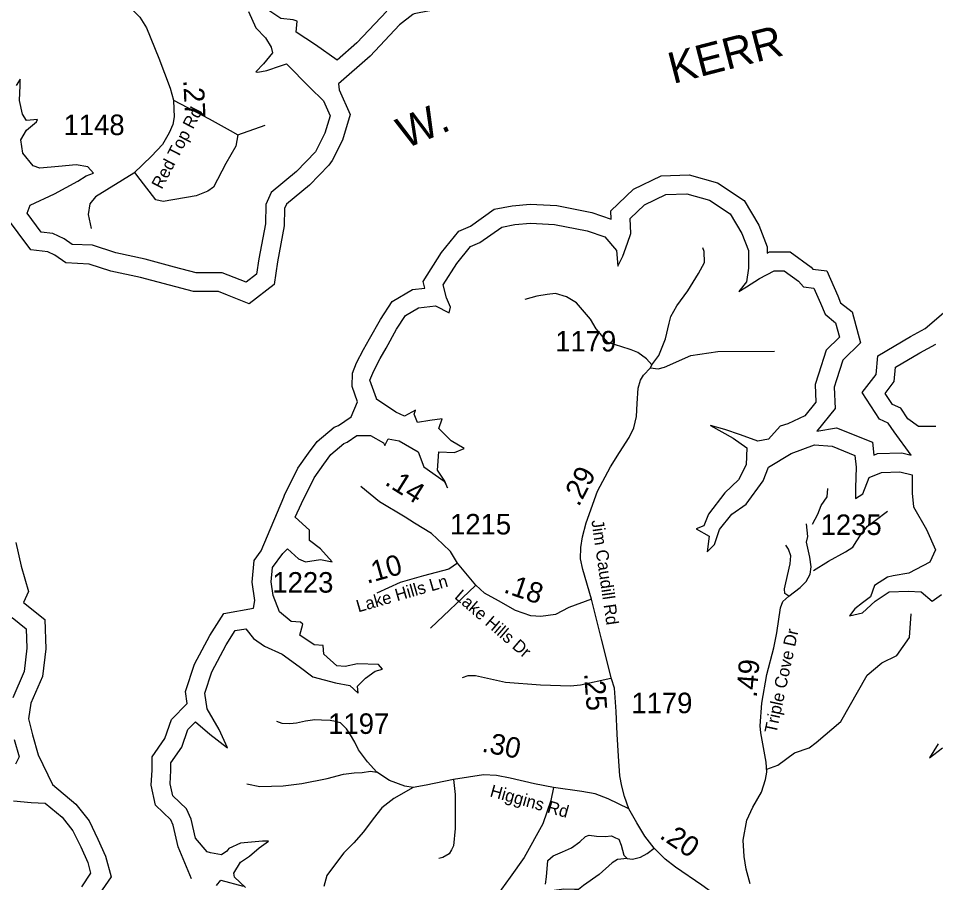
# Model space of a CAD drawing. Extents: x 1248224 to 1454986, y 825081 to 985870.
# Drawn here: x 1324862 to 1330449, y 865144 to 870408 of the extents above; entities that cross this region are included whole.
import ezdxf

# ---------------------------------------------------------------- set-up
doc = ezdxf.new("R2010")
doc.units = 0
for name, color, linetype in [('Exist Hydrographic Buffer Line', 7, 'Continuous'), ('Exist Hydrographic Reservoir', 7, 'Continuous'), ('Exist Hydrographic Reservoir Label', 7, 'Continuous'), ('Exist Road Non-System Type 51', 7, 'Continuous'), ('Exist Road Secondary Mileage Hundredths English Label', 7, 'Continuous'), ('Exist Road Secondary Type 41 Attributed', 7, 'Continuous'), ('Exist Road Secondary Type 51 Attributed', 7, 'Continuous'), ('Exist Road Secondary Type 51 Label', 7, 'Continuous'), ('Exist Road Secondary Type 51 Number Label', 7, 'Continuous')]:
    doc.layers.add(name, color=color, linetype=linetype)

msp = doc.modelspace()

# ---------------------------------------------------------------- linework, layer by layer
at = {"layer": 'Exist Hydrographic Buffer Line'}
for points in [[(1327635.1, 870938.3), (1327574.4, 870750.5), (1327451, 870516.8), (1327365.8, 870454.3), (1327272.8, 870436.3), (1327264.2, 870430.8), (1327183.5, 870367.7), (1327004.6, 870177.3), (1326812.7, 870008.6), (1326817.2, 869973.6), (1326883.3, 869822.2), (1326836.8, 869665.6), (1326774.7, 869542.6)], [(1326774.7, 869542.6), (1326754.4, 869514.2), (1326635.2, 869392), (1326496.1, 869275.9), (1326484.4, 869249.4), (1326481.9, 869144.7), (1326440.3, 868924.7), (1326419.8, 868787.6), (1326268.1, 868670.3), (1326135.9, 868723.2), (1326081.8, 868744), (1326008.2, 868744), (1325930.2, 868744), (1325782.9, 868782.5), (1325607.3, 868830.7), (1325426.2, 868868.6), (1325294.1, 868911.8), (1325152.5, 868918.4), (1325084.9, 868966.2), (1325041.9, 868985.9), (1324939.1, 868998.2), (1324784.2, 869204.9)], [(1326895.9, 868165.3), (1326897.4, 868246.6), (1326922.5, 868309.2), (1326965.6, 868391.2), (1327001.9, 868455.7), (1327067.4, 868574.5), (1327139.8, 868683.3), (1327262.5, 868756.9), (1327337.3, 868765.5), (1327327.5, 868804.5), (1327440.7, 868982.4), (1327545.9, 869112.8), (1327616.4, 869143), (1327761.2, 869245.2), (1327870.7, 869267.2), (1327980.2, 869276.3), (1328143, 869267.5), (1328356.2, 869224.8), (1328473.4, 869185.7), (1328471.2, 869236), (1328609.1, 869367.7), (1328778.1, 869449.7), (1328947.3, 869455), (1329120.1, 869405.6), (1329283.4, 869298.3), (1329373.4, 869148.3), (1329424.2, 869016), (1329424.2, 868979), (1329438.1, 868986.3), (1329563.3, 868986.3), (1329690.7, 868893.5), (1329702, 868880.9), (1329787.5, 868870.2), (1329853.6, 868717.9), (1329870.7, 868676.4), (1329940.1, 868620), (1329991.1, 868432.9), (1329884.2, 868326), (1329845.4, 868206.1), (1329831.6, 868162), (1329836.5, 868031.6), (1329725.2, 867894.1), (1329845.3, 867915.1), (1330064.3, 867827.5), (1330073.1, 867748.1), (1330095.1, 867757.3), (1330244.1, 867762.6), (1330299.6, 867748)], [(1330299.6, 867748), (1330196.8, 867889.2), (1330160.4, 867942.2), (1330107.3, 867966.7), (1330001.4, 868130.5), (1330086.2, 868239.7), (1330096.4, 868351.8), (1330295.5, 868470.2), (1330385.4, 868518.6), (1330496.8, 868615.2)], [(1325917.1, 865168.3), (1325836.7, 865362.6), (1325804.8, 865494.6), (1325790.4, 865527.6), (1325698.2, 865615.5), (1325672.2, 865738), (1325676.8, 865829.3), (1325676.8, 865910.6), (1325755.4, 866021.7), (1325794.3, 866138.3), (1325891.7, 866235.8), (1325879.7, 866307.6), (1325935.4, 866474.8), (1326029.3, 866649.8), (1326113.8, 866782.7), (1326293.9, 866816.5), (1326302, 866863.4), (1326286.3, 866973.5), (1326298.3, 867106.2), (1326341.4, 867164.3), (1326479, 867492.7), (1326484.5, 867504.2), (1326564.2, 867668), (1326629.6, 867759.6), (1326681.6, 867830.6), (1326785.4, 867918.9), (1326811.6, 867929.3), (1326890, 867981.6), (1326928.8, 868073), (1326895.9, 868165.3)], [(1324846.8, 867215.7), (1324879.1, 867072.6), (1324925, 866917.7), (1324893.3, 866850.3), (1325023.1, 866746.4), (1325029.7, 866568.2), (1325009.4, 866400.3), (1324939.4, 866238.4), (1324923.9, 866141.9), (1324947.9, 866045.7), (1324982.7, 865923.1), (1325070.8, 865742), (1325213, 865623.4), (1325293, 865521.9), (1325346.5, 865410.1), (1325394.1, 865305.4), (1325427.3, 865180.5), (1325318.1, 865020.8)]]:
    msp.add_lwpolyline(points, dxfattribs=at)
at = {"layer": 'Exist Hydrographic Reservoir'}
for points in [[(1326263.7, 870450.7), (1326309.7, 870350), (1326367.3, 870289.6), (1326401.8, 870232), (1326410.4, 870197.5), (1326355.8, 870131.3), (1326309.7, 870082.3), (1326321.2, 870079.4), (1326375.9, 870091), (1326459.3, 870119.7), (1326496.7, 870131.3), (1326637.6, 869987.3), (1326721, 869906.7), (1326761.3, 869814.6), (1326729.7, 869708.1), (1326672.2, 869594.4)], [(1327105.8, 870452.8), (1326924.6, 870259.9), (1326804.5, 870154.3), (1326672.1, 870246.4), (1326554.2, 870324.1), (1326560, 870390.3), (1326537, 870398.9), (1326462.2, 870407.6), (1326381.6, 870459.4)], [(1326672.2, 869594.4), (1326557.1, 869476.3), (1326401.8, 869346.8), (1326370.2, 869274.9), (1326367.3, 869156.9), (1326327, 868943.9), (1326313, 868850.2), (1326249.8, 868801.3), (1326177.9, 868830.1), (1326103.1, 868858.9), (1326008.2, 868858.9), (1325944.9, 868858.9), (1325812.6, 868893.4), (1325634.3, 868942.3), (1325455.9, 868979.7), (1325315, 869025.8), (1325191.3, 869031.5), (1325142.4, 869066.1), (1325073.4, 869097.7), (1325001.5, 869106.4), (1324915.2, 869221.5), (1324935.3, 869270.4), (1325082, 869339.5), (1325225.8, 869417.2), (1325274.7, 869448.9), (1325320.8, 869466.2), (1325286.2, 869503.6), (1325214.3, 869515.1), (1325107.9, 869506.5), (1324992.9, 869495), (1324952.6, 869509.3), (1324889.3, 869587.1), (1324877.8, 869667.7), (1324912.3, 869728.1), (1324973.5, 869778.4), (1324979.3, 869792.8), (1324913.1, 869787), (1324887.3, 869824.5), (1324870, 869907.9), (1324872.9, 870000), (1324872.9, 870037.5), (1324849.9, 870000)], [(1327004, 868203.9), (1327026.9, 868261), (1327066.5, 868336.4), (1327102.2, 868399.8), (1327165.6, 868514.8), (1327221.1, 868598.1), (1327300.3, 868645.7), (1327403.4, 868657.6), (1327486.6, 868614), (1327494.5, 868649.7), (1327470.7, 868705.2), (1327450.9, 868784.5), (1327534.1, 868915.3), (1327617.3, 869018.5), (1327672.8, 869042.2), (1327807.5, 869137.4), (1327886.8, 869153.3), (1327981.9, 869161.2), (1328128.5, 869153.3), (1328326.7, 869113.6), (1328433.7, 869077.9), (1328505, 868994.7), (1328512.9, 868899.5), (1328544.6, 868959), (1328572.4, 869038.3), (1328592.2, 869097.8), (1328588.2, 869189), (1328675.4, 869272.3), (1328806.2, 869335.7), (1328933, 869339.7), (1329071.7, 869300), (1329198.5, 869216.7), (1329269.8, 869097.8), (1329309.4, 868994.7), (1329309.4, 868887.6), (1329297.5, 868804.3), (1329250, 868744.8), (1329297.5, 868772.6), (1329376.8, 868824.1), (1329466.5, 868871.4), (1329525.9, 868871.4), (1329613.1, 868808), (1329644.8, 868772.3), (1329708.2, 868764.4), (1329747.9, 868673.2), (1329775.6, 868605.8), (1329839, 868554.2), (1329862.8, 868467), (1329783.5, 868387.6), (1329736, 868240.9), (1329716.2, 868177.5), (1329720.1, 868070.4), (1329652.7, 867987.1), (1329549.7, 867939.5), (1329502.2, 867923.7), (1329430.8, 867844.4), (1329367.4, 867832.5), (1329260.4, 867872.1), (1329165.3, 867903.8), (1329078.2, 867927.6), (1329216.9, 867852.3), (1329300.1, 867792.8), (1329296.1, 867689.7), (1329248.6, 867598.5), (1329165.3, 867519.2), (1329066.2, 867389.5), (1329038.4, 867318.1), (1328990.9, 867298.3), (1329070.1, 867254.7), (1329058.2, 867159.5), (1329101.8, 867203.1), (1329133.5, 867294.3), (1329208.8, 867389.5), (1329296, 867449), (1329399, 867591.8), (1329430.7, 867675), (1329569.4, 867758.3), (1329712.1, 867809.9), (1329819.1, 867801.9), (1329957.8, 867746.4), (1329965.7, 867675), (1329961.7, 867548.1), (1329961.7, 867484.7), (1330005.3, 867512.4), (1330045, 867611.6), (1330120.3, 867643.3), (1330231.2, 867647.3), (1330306.5, 867627.4), (1330306.5, 867516.4), (1330314.4, 867433.1), (1330393.7, 867294.3), (1330449.2, 867171.4), (1330413.5, 867096.1), (1330286.7, 867028.6), (1330191.6, 867012.8), (1330155.9, 867004.8), (1330076.7, 866953.3), (1330052.9, 866885.9), (1330004.8, 866847.7), (1329957.3, 866812), (1329925.6, 866768.4)], [(1330451.2, 867922.2), (1330344.2, 867922.2), (1330280.8, 867969.7), (1330237.2, 868033.2), (1330185.7, 868057), (1330142.1, 868124.4), (1330197.6, 868195.8), (1330205.5, 868283), (1330352.1, 868370.3), (1330451.1, 868423.6)], [(1326175.6, 865202.2), (1326215.2, 865269.6), (1326270.7, 865305.3), (1326330.2, 865356.8), (1326385.6, 865396.5), (1326350, 865396.5), (1326215.2, 865384.6), (1326143.9, 865352.9), (1326132, 865337), (1326100.3, 865313.2), (1326033, 865325.1), (1326013.2, 865333.1), (1325941.8, 865416.3), (1325914.1, 865531.3), (1325886.3, 865594.8), (1325803.1, 865674.1), (1325787.6, 865747.2), (1325791.6, 865826.5), (1325791.6, 865874.1), (1325859, 865969.2), (1325894.6, 866076.3), (1325942.2, 866123.9), (1326029.4, 866048.5), (1326136.4, 865965.3), (1326084.8, 866076.3), (1326013.5, 866203.2), (1325997.7, 866298.4), (1326041.3, 866429.2), (1326128.4, 866591.8), (1326183.9, 866679.1), (1326247.3, 866691), (1326294.9, 866631.5), (1326362.2, 866583.9), (1326469.2, 866536.3), (1326572.3, 866461), (1326655.5, 866397.5), (1326794.2, 866361.8), (1326881.4, 866346), (1326932.9, 866298.4), (1326928.9, 866342), (1326976.5, 866389.6), (1327035.9, 866433.2), (1327079.5, 866445.1), (1327055.7, 866472.9), (1326928.9, 866476.8), (1326853.6, 866461), (1326802.1, 866464.9), (1326722.8, 866536.3), (1326718.9, 866587.9), (1326663.4, 866591.8), (1326576.2, 866651.3), (1326596, 866718.7), (1326580.2, 866730.6), (1326524.7, 866734.6), (1326453.4, 866794.1), (1326413.8, 866893.2), (1326401.9, 866976.5), (1326409.8, 867063.7), (1326473, 867149), (1326500.8, 867176.8), (1326568.1, 867117.3), (1326611.7, 867097.5), (1326702.9, 867113.4), (1326774.2, 867097.5), (1326702.9, 867176.8), (1326635.5, 867228.4), (1326635.5, 867291.8), (1326548.3, 867371.1), (1326587.9, 867454.4), (1326663.2, 867609.1), (1326722.7, 867692.3), (1326766.3, 867751.8), (1326845.5, 867819.2), (1326865.3, 867827.2), (1326924.8, 867866.8), (1327008, 867866.8), (1327087.2, 867823.2), (1327095.2, 867807.3), (1327115, 867847), (1327182.3, 867835.1), (1327297.3, 867767.7), (1327332.9, 867676.5), (1327455.8, 867589.2), (1327475.6, 867549.6), (1327459.7, 867589.2), (1327416.2, 867656.6), (1327424.1, 867767.7), (1327519.2, 867763.7), (1327578.6, 867787.5), (1327499.4, 867835.1), (1327424.1, 867910.4), (1327443.9, 867969.9), (1327368.6, 867958), (1327293.3, 867946.1), (1327273.5, 867997.7), (1327281.4, 868021.5), (1327214.1, 867985.8), (1327162.5, 868009.6), (1327043.7, 868088.9), (1327043.7, 868092.9), (1327004, 868203.9)], [(1329925.6, 866768.4), (1330004.8, 866788.2), (1330080.1, 866859.6), (1330167.3, 866915.1), (1330282.2, 866919.1), (1330361.5, 866915.1), (1330428.8, 866859.6), (1330484.3, 866899.3)], [(1324824, 866758.7), (1324910.3, 866689.6), (1324914.6, 866573), (1324897.4, 866430.6), (1324828.3, 866270.8)], [(1324837, 866016.1), (1324867.1, 865909.9), (1324845.5, 865866.7)], [(1330463.8, 865988.9), (1330412.3, 865905.6), (1330491.6, 865965.1)], [(1324832.6, 865642.2), (1324940.4, 865633.6), (1325026.7, 865629.3), (1325130.2, 865542.9), (1325195, 865460.9), (1325242.4, 865361.6), (1325285.6, 865266.6), (1325302.8, 865201.8), (1325246.7, 865119.8)], [(1326247, 865114.9), (1326179.6, 865178.4), (1326175.6, 865202.2)], [(1326068.6, 865126.8), (1326096.4, 865158.6), (1326231.1, 865122.9)]]:
    msp.add_lwpolyline(points, dxfattribs=at)
at = {"layer": 'Exist Road Non-System Type 51'}
for p, q in [((1326198.4, 869699.5), (1326366.6, 869758)), ((1327647.7, 866953.2), (1327373.5, 866693.4))]:
    msp.add_line(p, q, dxfattribs=at)
for points in [[(1325808, 869908.9), (1326025.7, 869796.6), (1326153.4, 869724.3), (1326198.4, 869699.5)], [(1326198.4, 869699.5), (1326186.7, 869629.8), (1326125.6, 869524.2), (1326050.7, 869379.7), (1326017.3, 869354.7), (1325945.1, 869326.9), (1325745.1, 869293.5), (1325700.7, 869301.9), (1325603.5, 869426.9), (1325572.9, 869468.6)], [(1325331.4, 869321.7), (1325298.8, 869278.6), (1325287.8, 869212.8), (1325306.1, 869128.6)], [(1328719.8, 868298.4), (1328764.3, 868354), (1328803.2, 868456.9), (1328825.4, 868551.4), (1328836.5, 868593.1), (1328872.6, 868657), (1328939.3, 868748.7), (1329005.9, 868854.3), (1329042, 868921.1), (1329039.3, 868987.8), (1329030.9, 869010)], [(1328719.8, 868298.4), (1328689.3, 868334.6), (1328636.5, 868373.5), (1328594.9, 868390.2), (1328531, 868409.6), (1328453.2, 868434.6), (1328425.4, 868465.2), (1328381, 868518), (1328347.7, 868576.4), (1328261.6, 868676.4), (1328200.5, 868712.6), (1328133.8, 868732), (1328083.8, 868726.5), (1328019.9, 868715.4), (1327947.7, 868695.9)], [(1328712.3, 868279.7), (1328758.7, 868273.4), (1328797.6, 868284.5), (1328958.7, 868354), (1329122.6, 868379), (1329467, 868381.8)], [(1328712.3, 868279.7), (1328712.3, 868279.7), (1328719.8, 868298.4)], [(1329700.3, 867328.4), (1329730.9, 867389.5), (1329753.1, 867442.3), (1329789.2, 867495.1), (1329792, 867545.2)], [(1329705.9, 867044.8), (1329797.5, 867103.2), (1329900.3, 867158.8), (1329944.7, 867186.6), (1329969.7, 867225.5), (1329992, 867261.6), (1330033.6, 867314.5), (1330080.8, 867350.6), (1330155.8, 867406.2)], [(1329555.7, 866888.5), (1329530.9, 866905.9), (1329528.1, 866933.7), (1329536.4, 866969.8), (1329564.2, 867086.5), (1329567, 867133.8), (1329553.1, 867175.5), (1329536.4, 867200.5)], [(1329421.9, 865834.7), (1329487.7, 865860.3), (1329590.1, 865935.3), (1329679.7, 865966.4), (1329721.8, 865997.5), (1329871.7, 866125.6), (1330032.6, 866407.4), (1330121.5, 866483), (1330212.9, 866526.9), (1330289.7, 866636.7), (1330300.7, 866781.2)], [(1327568.4, 866393.7), (1327601.3, 866406.5), (1327647, 866406.5), (1327829.8, 866366.2), (1328041.9, 866349.7), (1328224.8, 866342.4), (1328287, 866349.7), (1328471.6, 866390)], [(1327045.4, 865816.5), (1326988.2, 865880), (1326934.7, 865952.5), (1326912.3, 865999.2), (1326886.4, 866044.1), (1326860.5, 866080.3), (1326824.3, 866118.3), (1326793.5, 866125.9), (1326762.4, 866132.8), (1326708.9, 866134.5), (1326667.5, 866136.3), (1326610.6, 866127.6), (1326557.1, 866115.5), (1326515.7, 866112.1), (1326469.1, 866113.8), (1326436.3, 866125.9)], [(1326253.2, 865745.3), (1326334.3, 865729.8), (1326475.8, 865733.2), (1326589.6, 865748.8), (1326743.2, 865778.1), (1326843.3, 865805.8), (1326907.1, 865812.7), (1326957.2, 865816.1), (1327007.2, 865823), (1327045.4, 865816.5)], [(1327513, 865771.9), (1327522.3, 865680.3), (1327522.3, 865474.8), (1327512, 865369.5), (1327501.6, 865345.3), (1327486.1, 865319.4), (1327448.1, 865296.9), (1327424, 865291.8)], [(1327268, 865723.2), (1327150, 865657.8), (1327075.8, 865600.8), (1327024, 865533.5), (1326965.4, 865454), (1326905, 865386.7), (1326844.6, 865326.3), (1326770.4, 865226.1), (1326741.6, 865187.1), (1326722.6, 865121.5)], [(1328121.5, 865723.1), (1328105.5, 865644), (1328057.1, 865502.4), (1327943.3, 865298.6), (1327858.7, 865177.8), (1327751.7, 865032.7), (1327667.3, 864935.4), (1327634.5, 864919.9), (1327498.2, 864876.7)], [(1328072.4, 865135.8), (1328079.3, 865180.7), (1328087.9, 865279.2), (1328118.9, 865307.2), (1328177.6, 865331.4), (1328231.1, 865355.6), (1328282.8, 865393.6), (1328317.3, 865426.4), (1328339.8, 865433.3), (1328384.6, 865428.1), (1328436.4, 865424.7), (1328474.3, 865429.8), (1328500.2, 865417.7), (1328519.2, 865409.1), (1328534.7, 865372.9), (1328550.3, 865312.4), (1328571, 865291.7), (1328603.8, 865286.5), (1328652.1, 865300.3), (1328691.8, 865321), (1328735.1, 865354.8)], [(1328571, 865291.7), (1328511.9, 865284.8), (1328479.2, 865265.8), (1328399.8, 865195), (1328304.9, 865127.7), (1328273.8, 865103.5), (1328250, 865102.4), (1328184.4, 865104.2), (1328125.7, 865097.3), (1328051.7, 865075.4)]]:
    msp.add_lwpolyline(points, dxfattribs=at)
at = {"layer": 'Exist Road Secondary Type 41 Attributed'}
msp.add_lwpolyline([(1329320.4, 865137.1), (1329295, 865226.2), (1329282.2, 865304.7), (1329278, 865402.3), (1329299.2, 865525.3), (1329335.2, 865604.7), (1329388.2, 865695.9), (1329413.7, 865772.3), (1329422.1, 865816.8), (1329417.9, 865878.4), (1329384, 866056.6), (1329379.7, 866099), (1329390.3, 866236.9), (1329422.1, 866411.2), (1329464.5, 866574.5), (1329481.5, 866665.8), (1329504.8, 866818.5), (1329519.6, 866856.7), (1329555.7, 866888.5), (1329623.5, 866941.6), (1329661.7, 866977.7), (1329685, 867022.2), (1329691.3, 867066.8), (1329682.9, 867126.2), (1329663.8, 867217.4), (1329670, 867252.2), (1329663.5, 867329.3)], dxfattribs=at)
at = {"layer": 'Exist Road Secondary Type 51 Attributed'}
for points in [[(1325558.5, 870459.9), (1325602, 870416.3), (1325642.2, 870349.4), (1325717.4, 870164.6), (1325787.9, 869982.8), (1325808, 869908.9), (1325808.9, 869854.8), (1325811.1, 869809), (1325802.7, 869762.5), (1325781.7, 869710.9), (1325739.5, 869640.6), (1325673.1, 869569.4), (1325565.5, 869465), (1325331.4, 869321.7)], [(1328353.9, 866870.8), (1328300.9, 867051.1), (1328286, 867116.8), (1328288.2, 867184.7), (1328298.8, 867250.5), (1328320, 867335.4), (1328389.9, 867528.5), (1328468.4, 867677), (1328523.4, 867764.3), (1328582.8, 867855.6), (1328610.3, 867915), (1328627.3, 867982.9), (1328631.5, 868063.5), (1328637.9, 868156.8), (1328652.7, 868205.6), (1328669.7, 868235.3), (1328712.3, 868279.7)], [(1327537.8, 867090.8), (1327493.9, 867162.1), (1327447.2, 867206.7), (1327379.4, 867270.4), (1327275.5, 867334), (1327218.2, 867370.1), (1327061.6, 867462.9), (1326949, 867556.9)], [(1327537.8, 867090.8), (1327483.4, 867054.5), (1327330.8, 867012), (1327188.7, 866971.7), (1327046.6, 866906.7)], [(1328353.9, 866870.8), (1328216.2, 866819.2), (1328133.6, 866776.8), (1328044.5, 866766.2), (1327983, 866770.4), (1327889.8, 866802.2), (1327785.9, 866861.7), (1327701.1, 866908.3), (1327648.1, 866957.1), (1327537.8, 867090.8)], [(1328580.3, 865594.5), (1328555.1, 865669.3), (1328538.2, 865733), (1328525.4, 865794.5), (1328517, 865915.4), (1328510.6, 866049.1), (1328504.2, 866187), (1328493.6, 866329.2), (1328474.6, 866386.5), (1328415.2, 866628.3), (1328353.9, 866870.8)], [(1328580.3, 865594.5), (1328454.3, 865655.2), (1328375.9, 865684.9), (1328295.3, 865699.8), (1328121.5, 865723.1), (1328007, 865746.5), (1327858.6, 865780.4), (1327773.8, 865797.4), (1327695.4, 865801.6), (1327513, 865771.9), (1327346.4, 865738), (1327268, 865723.2), (1327217.1, 865731.6), (1327123.8, 865765.6), (1327045.4, 865816.5)], [(1329362.1, 864880.4), (1329296.9, 864934.7), (1329186.7, 865013.2), (1329025.5, 865129.9), (1328864.4, 865238.1), (1328802.9, 865286.9), (1328735.1, 865354.8), (1328677.8, 865426.9), (1328629.1, 865509.6), (1328580.3, 865594.5)]]:
    msp.add_lwpolyline(points, dxfattribs=at)

# ---------------------------------------------------------------- texts
at = {"layer": 'Exist Hydrographic Reservoir Label'}
for s, rotation, p in [('KERR ', 14.5199, (1328849.8, 870008.2)), ('W. ', 22.7876, (1327219.3, 869611.5))]:
    msp.add_text(s, height=190, rotation=rotation, dxfattribs=at).set_placement(p)
at = {"layer": 'Exist Road Secondary Mileage Hundredths English Label'}
for s, rotation, p in [('.27', 272.6443, (1325867.1, 870032.1)), ('.29', 62.1589, (1328275.3, 867429.5)), ('.14', 327.7838, (1327088.3, 867571.7)), ('.10', 15.8444, (1326986.3, 866964)), ('.18', 341.1616, (1327812.4, 866913.7)), ('.49', 85.605, (1329359.2, 866268.6)), ('.25', 274.2646, (1328308.1, 866418.8)), ('.30', 348.6816, (1327680.5, 865943.3)), ('.20', 326.1155, (1328761.6, 865419.8))]:
    msp.add_text(s, height=125, rotation=rotation, dxfattribs=at).set_placement(p)
at = {"layer": 'Exist Road Secondary Type 51 Label'}
for s, rotation, p in [('Red Top Rd', 62.5977, (1325736.1, 869362.7)), ('Jim Caudill Rd', 278.2303, (1328352.5, 867349.3)), ('Lake Hills Ln', 16.0703, (1326933.1, 866790)), ('Lake Hills Dr', 319.1841, (1327514.2, 866879.4)), ('Triple Cove Dr', 77.8599, (1329479, 866049.1)), ('Higgins Rd', 344.3328, (1327729.9, 865670.6))]:
    msp.add_text(s, height=75, rotation=rotation, dxfattribs=at).set_placement(p)
at = {"layer": 'Exist Road Secondary Type 51 Number Label'}
for s, p in [('1148', (1325137.9, 869697)), ('1179', (1328132.2, 868379.4)), ('1215', (1327491.8, 867265)), ('1235', (1329748.9, 867261.6)), ('1223', (1326409.7, 866910.7)), ('1179', (1328596, 866176.5)), ('1197', (1326749.6, 866050.3))]:
    msp.add_text(s, height=125, dxfattribs=at).set_placement(p)

doc.saveas('drawing.dxf')
